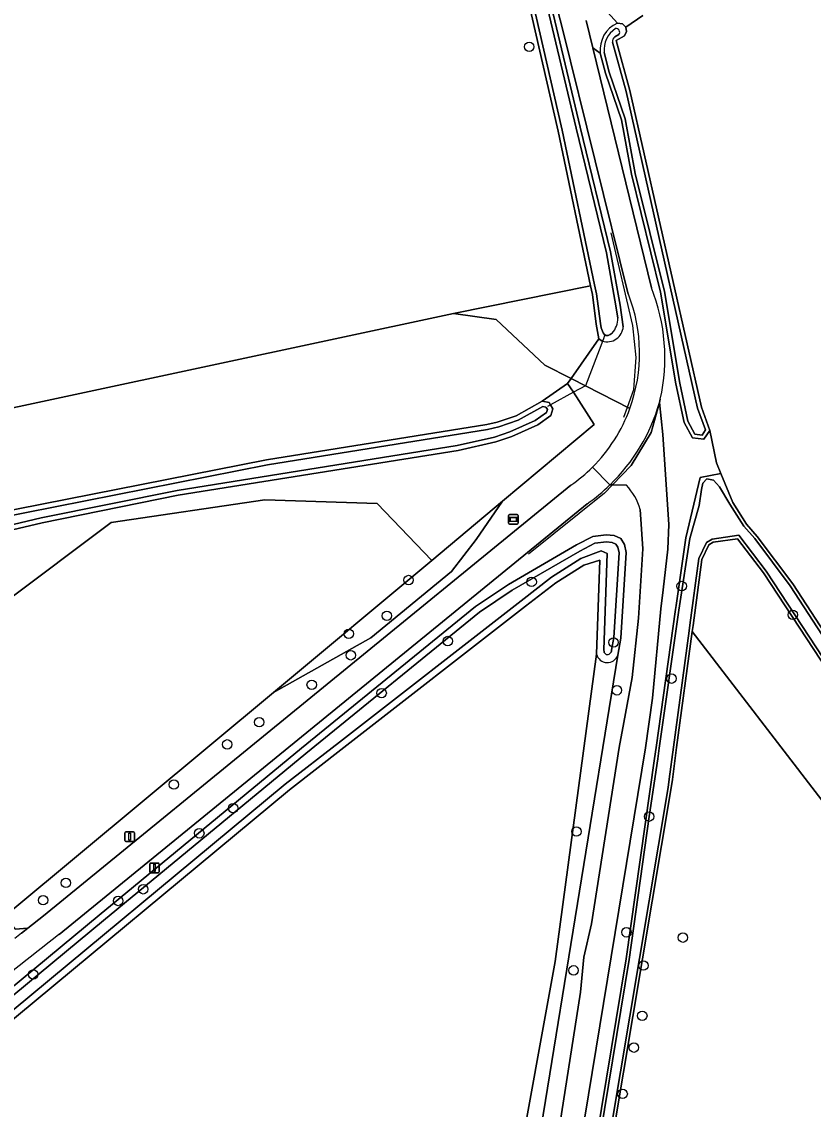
# Model space of a CAD drawing. Extents: x 162879 to 165540, y 384011 to 385181.
# Drawn here: x 164847 to 164929, y 384712.5 to 384825.2 of the extents above; entities that cross this region are included whole.
import ezdxf

# ---------------------------------------------------------------- set-up
doc = ezdxf.new("R2010")
doc.units = 0
for name, color, linetype in [('IMGEO_Boom', 7, 'Continuous'), ('IMGEO_Bouwland', 7, 'Continuous'), ('IMGEO_Duiker', 7, 'Continuous'), ('IMGEO_Fietspad_gesloten', 7, 'Continuous'), ('IMGEO_Grasland_agrarisch', 7, 'Continuous'), ('IMGEO_Groenvoorziening', 7, 'Continuous'), ('IMGEO_Hek', 7, 'Continuous'), ('IMGEO_Loofbos', 7, 'Continuous'), ('IMGEO_Oever', 7, 'Continuous'), ('IMGEO_Rijbaan_lokaal_gesloten', 7, 'Continuous'), ('IMGEO_Rijbaan_lokaal_halfverhard', 7, 'Continuous'), ('IMGEO_Verkeersbordpaal', 7, 'Continuous'), ('IMGEO_Waterloop', 7, 'Continuous'), ('IMGEO_Wegwijzer', 7, 'Continuous')]:
    doc.layers.add(name, color=color, linetype=linetype)

msp = doc.modelspace()

# ---------------------------------------------------------------- linework, layer by layer
at = {"layer": 'IMGEO_Boom'}
for centre in [(164899.57, 384822.63), (164887.06, 384767.36), (164899.82, 384767.17), (164915.37, 384766.74), (164926.89, 384763.76), (164884.81, 384763.66), (164880.86, 384761.79), (164891.12, 384761.04), (164908.31, 384760.89), (164881.07, 384759.56), (164914.32, 384757.14), (164877.02, 384756.51), (164908.66, 384755.93), (164884.27, 384755.64), (164871.58, 384752.62), (164868.26, 384750.33), (164862.74, 384746.16), (164868.87, 384743.72), (164911.99, 384742.84), (164904.46, 384741.29), (164865.37, 384741.11), (164851.54, 384735.97), (164859.56, 384735.31), (164849.18, 384734.18), (164856.96, 384734.1), (164909.65, 384730.85), (164915.5, 384730.3), (164904.16, 384726.91), (164911.41, 384727.4), (164848.16, 384726.49), (164911.29, 384722.2), (164910.42, 384718.9), (164909.25, 384714.1)]:
    msp.add_circle(centre, 0.489, dxfattribs=at)
at = {"layer": 'IMGEO_Bouwland'}
for points in [[(164824.22, 384844.33), (164829.14, 384794.23), (164832.24, 384783.81), (164840.19, 384783.97), (164891.73, 384794.97), (164905.92, 384797.86), (164902.57, 384813.89), (164898.65, 384830.94)], [(164911.36, 384825.87), (164909.59, 384824.65), (164909.65, 384824.22), (164909.44, 384823.77), (164908.58, 384823.28), (164909.99, 384818.1), (164917.41, 384785.27), (164918.29, 384782.85), (164918.99, 384779.49), (164919.44, 384778.4), (164920.67, 384775.4), (164922.08, 384773.16), (164923.21, 384771.88), (164926.88, 384766.96), (164933.54, 384756.76)]]:
    msp.add_lwpolyline(points, dxfattribs=at)
at = {"layer": 'IMGEO_Duiker'}
msp.add_lwpolyline([(164907.36, 384792.7), (164907.25, 384792.35), (164905.39, 384787.49), (164904.17, 384786.82), (164901.77, 384785.51), (164901.46, 384785.33)], dxfattribs=at)
at = {"layer": 'IMGEO_Fietspad_gesloten'}
for points in [[(164893.84, 384857.61), (164899.08, 384839.57), (164903, 384824.63), (164909.84, 384796.99)], [(164912.24, 384797.64), (164906.15, 384822.52), (164905.46, 384825.36)], [(164907.94, 384777.22), (164908.19, 384777.21), (164910.14, 384779.23), (164912.2, 384782.65), (164913.06, 384785.76)], [(164913.06, 384785.76), (164913.15, 384786.09)], [(164906.11, 384779.05), (164907.94, 384777.22)]]:
    msp.add_lwpolyline(points, dxfattribs=at)
for centre, radius, start, end in [((164894.32, 384790.86), 16.69, 340.0093, 21.5495), ((164894.09, 384790.41), 19.54, 347.2359, 21.7397), ((164894.49, 384791.08), 19.32, 314.1267, 344.0089), ((164894.49, 384791.08), 19.32, 314.1267, 344.0089), ((164894.33, 384790.85), 16.68, 314.9594, 340.0107)]:
    msp.add_arc(centre, radius, start, end, dxfattribs=at)
at = {"layer": 'IMGEO_Grasland_agrarisch'}
msp.add_lwpolyline([(164907.68, 384826.22), (164908.71, 384825.08), (164909.25, 384824.99), (164909.59, 384824.65), (164911.36, 384825.87)], dxfattribs=at)
msp.add_lwpolyline([(164902.25, 384727.82), (164906.55, 384759.67), (164906.89, 384769.42), (164905.24, 384768.91), (164902.31, 384767.07), (164899.18, 384764.64), (164880.34, 384750), (164874.72, 384745.63), (164842.73, 384719.1), (164823.85, 384703.02), (164810.24, 384687.99), (164789.77, 384659.67), (164892.8, 384686.95), (164898.15, 384705.2)], close=True, dxfattribs=at)
at = {"layer": 'IMGEO_Groenvoorziening'}
for points in [[(164908.71, 384825.08), (164907.68, 384826.22), (164906.07, 384826.13), (164895.83, 384861.43), (164895.04, 384864.99), (164895.01, 384867.52), (164890.4, 384873.63), (164887.87, 384878.09)], [(164892.66, 384859.66), (164894.25, 384854.61), (164896.05, 384848.5), (164896.66, 384845.63), (164899.17, 384837.57), (164901.2, 384829.71), (164904.84, 384814.28), (164908, 384801.38), (164908.99, 384795.86), (164909.32, 384793.61)], [(164909.84, 384796.99), (164903, 384824.63), (164899.08, 384839.57), (164893.84, 384857.61)], [(164905.46, 384825.36), (164906.15, 384822.52), (164906.93, 384821.98)], [(164903.97, 384693.92), (164909.61, 384728.1), (164912.55, 384748.88), (164912.71, 384750), (164914.74, 384764.29), (164914.8, 384764.73), (164915.79, 384771.72), (164917.27, 384777.99), (164919.44, 384778.4), (164918.99, 384779.49), (164918.29, 384782.85), (164917.67, 384781.96), (164916.48, 384782.09), (164915.64, 384783.69), (164914.77, 384787.7), (164913.18, 384797.2), (164910.17, 384809.41), (164909.12, 384815.04), (164907.47, 384819.88), (164906.93, 384821.98), (164906.15, 384822.52), (164912.24, 384797.64)], [(164907.14, 384792.11), (164906.8, 384792.35), (164903.91, 384788.25), (164903.9, 384788.23), (164910, 384785.15)], [(164910, 384785.15), (164903.9, 384788.23), (164903.54, 384787.72), (164904.17, 384786.82), (164906.31, 384783.49), (164896.81, 384775.54), (164894.08, 384771.55), (164891.51, 384768.24), (164883.15, 384761.38), (164873.05, 384755.71), (164846.06, 384733.2), (164845.44, 384732.24), (164846.3, 384731.19), (164847.6, 384731.28), (164849.23, 384732.56), (164903.88, 384777.18)], [(164913.15, 384786.09), (164913.06, 384785.76), (164913.43, 384782.46), (164914.03, 384773.1), (164913.95, 384770.56), (164913.44, 384766.34), (164913.21, 384764.38), (164912.33, 384755.13), (164911.63, 384749.96), (164900.18, 384680.37), (164899.3, 384677.44), (164898.62, 384675.16), (164897.57, 384668.42), (164892.65, 384643.36), (164892.68, 384642.84), (164893.07, 384642.4), (164894.3, 384641.66)], [(164909.65, 384777.18), (164908.19, 384777.21), (164907.94, 384777.22)], [(164905.59, 384775.27), (164850.83, 384730.62)], [(164899.96, 384693.25), (164904.88, 384724.64), (164905.24, 384728.26), (164906.03, 384731.74), (164908.9, 384750), (164909.39, 384752.61), (164910.25, 384757.27), (164910.91, 384763.41), (164911.25, 384768.94), (164911.35, 384770.58), (164911.07, 384774.68)], [(164825.66, 384707.95), (164838.99, 384719.4), (164854.99, 384732.64), (164875.97, 384749.93), (164894, 384764.61), (164897.43, 384766.91), (164904.46, 384771), (164906.16, 384771.88), (164907.56, 384772.06), (164908.37, 384771.97), (164909.06, 384771.66), (164909.43, 384771.04), (164909.62, 384770.23), (164909.06, 384761.33), (164908.75, 384759.58), (164896.82, 384686.21)], [(164943.35, 384727.06), (164916.47, 384762.04), (164914.85, 384750), (164914.41, 384746.69), (164914.29, 384745.81), (164908.35, 384710.37), (164906.97, 384703.19), (164905.55, 384694.14), (164904.81, 384693.88), (164903.97, 384693.92), (164903.55, 384687.84), (164909.13, 384691.6), (164910.59, 384692.31), (164917.81, 384696.93), (164921.18, 384698.82), (164925.28, 384701.52), (164929.38, 384704.54)]]:
    msp.add_lwpolyline(points, dxfattribs=at)
for points in [[(164873.05, 384755.71), (164883.15, 384761.38), (164891.51, 384768.24), (164894.08, 384771.55), (164896.81, 384775.54), (164889.47, 384769.4)], [(164945.25, 384728.63), (164948.4, 384731.24), (164935.73, 384750), (164923.84, 384768.1), (164921.15, 384771.64), (164918.65, 384771.28), (164918.19, 384771.02), (164917.47, 384769.5), (164916.55, 384762.66), (164916.47, 384762.04), (164943.35, 384727.06)]]:
    msp.add_lwpolyline(points, close=True, dxfattribs=at)
for centre, radius, start, end in [((164909.95, 384822.3), 3.04, 114.1732, 186.0582), ((164894.32, 384790.86), 16.69, 340.0093, 21.5495), ((164894.09, 384790.41), 19.54, 347.2359, 21.7397), ((164907.64, 384793.73), 1.68, 253.0043, 356.0507), ((164894.33, 384790.85), 16.68, 314.9594, 340.0107), ((164894.31, 384790.88), 16.71, 304.9452, 314.943), ((164894.56, 384790.98), 19.19, 305.0557, 314.1757), ((164905.17, 384772.98), 6.14, 16.0405, 43.118), ((165064.86, 384454.41), 349.43, 127.7732, 131.5827)]:
    msp.add_arc(centre, radius, start, end, dxfattribs=at)
at = {"layer": 'IMGEO_Hek'}
for points in [[(164909.75, 384785.27), (164910.41, 384787.09), (164910.65, 384790.44), (164910.32, 384793.75), (164908.05, 384803.34)], [(164913.06, 384785.76), (164912.2, 384782.65), (164910.14, 384779.23), (164908.19, 384777.21)], [(164909.38, 384784.25), (164909.75, 384785.27)], [(164908.19, 384777.21), (164907.38, 384776.37), (164899.51, 384770.04)]]:
    msp.add_lwpolyline(points, dxfattribs=at)
at = {"layer": 'IMGEO_Loofbos'}
for points in [[(164816.06, 384838.52), (164817.04, 384821.41), (164822.76, 384782.96), (164824.11, 384777.61), (164826.18, 384772.28), (164826.89, 384771.54), (164827.3, 384771.31), (164827.75, 384771.18), (164828.36, 384771.13), (164872.35, 384779.82), (164895.16, 384783.47), (164896.26, 384783.73), (164898.22, 384784.39), (164900.9, 384785.89), (164903.54, 384787.72), (164903.9, 384788.23), (164903.91, 384788.25), (164901.18, 384789.64), (164896.14, 384794.35), (164891.73, 384794.97), (164840.19, 384783.97), (164832.24, 384783.81), (164829.14, 384794.23), (164824.22, 384844.33)], [(164846.06, 384733.2), (164873.05, 384755.71), (164889.47, 384769.4), (164883.8, 384775.28), (164872.18, 384775.67), (164856.23, 384773.31), (164834.17, 384756.76)], [(164906.55, 384759.67), (164902.25, 384727.82), (164898.15, 384705.2), (164892.8, 384686.95), (164789.77, 384659.67), (164792.87, 384657.16), (164796.05, 384657.16), (164849.08, 384670.55)], [(164848.46, 384673.4), (164865.18, 384677.91), (164896.82, 384686.21), (164908.75, 384759.58)], [(164846.93, 384730.75), (164847.6, 384731.28), (164846.3, 384731.19)]]:
    msp.add_lwpolyline(points, dxfattribs=at)
for points in [[(164906.51, 384793.89), (164906.11, 384796.95), (164905.92, 384797.86), (164891.73, 384794.97), (164896.14, 384794.35), (164901.18, 384789.64), (164903.91, 384788.25), (164906.8, 384792.35)], [(164904.17, 384786.82), (164903.54, 384787.72), (164900.9, 384785.89), (164901.62, 384785.75), (164901.77, 384785.51), (164902.01, 384785.12), (164901.8, 384784.41), (164900.46, 384783.44), (164897.76, 384782.24), (164896.12, 384781.68), (164892.21, 384780.79), (164863.18, 384776.14), (164849.08, 384773.3), (164834.25, 384769.79), (164830.83, 384769.16), (164826.14, 384768.68), (164834.17, 384756.76), (164856.23, 384773.31), (164872.18, 384775.67), (164883.8, 384775.28), (164889.47, 384769.4), (164896.81, 384775.54), (164906.31, 384783.49)]]:
    msp.add_lwpolyline(points, close=True, dxfattribs=at)
msp.add_arc((164907.66, 384759.95), 1.15, 193.9444, 341.0788, dxfattribs=at)
at = {"layer": 'IMGEO_Oever'}
for points in [[(164909.32, 384793.61), (164908.99, 384795.86), (164908, 384801.38), (164904.84, 384814.28), (164901.2, 384829.71), (164899.17, 384837.57), (164896.66, 384845.63), (164896.05, 384848.5), (164894.25, 384854.61), (164892.66, 384859.66)], [(164898.65, 384830.94), (164902.57, 384813.89), (164905.92, 384797.86), (164906.11, 384796.95), (164906.51, 384793.89), (164906.8, 384792.35), (164907.14, 384792.11)], [(164908.17, 384792.95), (164907.97, 384792.79), (164907.74, 384792.7), (164907.52, 384792.7), (164907.33, 384792.84), (164907.23, 384792.97), (164907.02, 384793.49), (164906.94, 384793.96), (164906.54, 384797.02), (164906.35, 384797.95), (164903, 384813.98), (164899.07, 384831.04)], [(164900.77, 384829.6), (164904.42, 384814.18), (164907.58, 384801.28), (164908.56, 384795.79), (164908.75, 384794.51)], [(164906.93, 384821.98), (164907.47, 384819.88), (164909.12, 384815.04), (164910.17, 384809.41), (164913.18, 384797.2), (164914.77, 384787.7), (164915.64, 384783.69), (164916.48, 384782.09), (164917.67, 384781.96), (164918.29, 384782.85), (164917.41, 384785.27), (164909.99, 384818.1), (164908.58, 384823.28), (164909.44, 384823.77), (164909.65, 384824.22), (164909.59, 384824.65), (164909.25, 384824.99), (164908.71, 384825.08)], [(164908.21, 384823.1), (164909.6, 384818), (164917.02, 384785.16), (164917.84, 384782.91), (164917.48, 384782.39), (164916.74, 384782.47), (164916.02, 384783.83), (164915.17, 384787.77), (164913.58, 384797.28), (164910.56, 384809.5), (164909.51, 384815.15), (164907.86, 384820), (164907.33, 384822.04)], [(164908.85, 384823.9), (164908.45, 384823.67)], [(164834.25, 384769.79), (164849.08, 384773.3), (164863.18, 384776.14), (164892.21, 384780.79), (164896.12, 384781.68), (164897.76, 384782.24), (164900.46, 384783.44), (164901.8, 384784.41), (164902.01, 384785.12), (164901.77, 384785.51), (164901.62, 384785.75), (164900.9, 384785.89), (164898.22, 384784.39), (164896.26, 384783.73), (164895.16, 384783.47), (164872.35, 384779.82), (164828.36, 384771.13)], [(164828.4, 384770.61), (164872.44, 384779.31), (164895.26, 384782.96), (164896.41, 384783.23), (164898.43, 384783.92), (164900.98, 384785.35), (164901.3, 384785.29), (164901.33, 384785.23), (164901.45, 384785.05), (164901.35, 384784.73), (164900.2, 384783.89), (164897.57, 384782.73), (164895.98, 384782.18), (164892.11, 384781.29), (164863.09, 384776.65), (164848.97, 384773.8), (164834.14, 384770.3)], [(164933.54, 384756.76), (164926.88, 384766.96), (164923.21, 384771.88), (164922.08, 384773.16), (164920.67, 384775.4), (164919.44, 384778.4), (164917.27, 384777.99), (164915.79, 384771.72), (164914.8, 384764.73), (164914.74, 384764.29), (164912.71, 384750), (164912.55, 384748.88), (164909.61, 384728.1), (164903.97, 384693.92)], [(164904.36, 384694.23), (164909.94, 384728.05), (164911.99, 384742.84), (164912.89, 384748.83), (164913.05, 384749.95), (164915.07, 384764.25), (164915.13, 384764.69), (164916.22, 384771.66), (164917.2, 384775.1), (164917.43, 384776.74), (164917.55, 384777.4), (164917.99, 384777.86), (164918.67, 384777.7), (164919.28, 384777.03), (164920.37, 384775.24), (164921.82, 384772.95), (164922.94, 384771.66), (164926.61, 384766.76), (164933.26, 384756.57)], [(164908.75, 384759.58), (164909.06, 384761.33), (164909.62, 384770.23), (164909.43, 384771.04), (164909.06, 384771.66), (164908.37, 384771.97), (164907.56, 384772.06), (164906.16, 384771.88), (164904.46, 384771), (164897.43, 384766.91), (164894, 384764.61), (164875.97, 384749.93), (164854.99, 384732.64), (164838.99, 384719.4), (164825.66, 384707.95), (164812.21, 384695.16), (164809.7, 384692.31), (164808.98, 384690.03), (164810.24, 384687.99), (164823.85, 384703.02), (164842.73, 384719.1), (164874.72, 384745.63)], [(164826.15, 384707.41), (164839.45, 384718.85), (164855.45, 384732.08), (164876.43, 384749.37), (164894.43, 384764.02), (164897.81, 384766.3), (164904.8, 384770.36), (164906.38, 384771.17), (164907.57, 384771.33), (164908.18, 384771.26), (164908.55, 384771.09), (164908.75, 384770.76), (164908.89, 384770.17), (164908.34, 384761.41), (164908.11, 384760.09)], [(164936.01, 384750.19), (164924.12, 384768.29), (164921.29, 384772), (164918.54, 384771.6), (164917.93, 384771.26), (164917.14, 384769.6), (164916.22, 384762.7), (164916.14, 384762.09), (164914.52, 384750.04), (164914.08, 384746.74), (164913.96, 384745.86), (164908.02, 384710.43)], [(164908.35, 384710.37), (164914.29, 384745.81), (164914.41, 384746.69), (164914.85, 384750), (164916.47, 384762.04), (164916.55, 384762.66), (164917.47, 384769.5), (164918.19, 384771.02), (164918.65, 384771.28), (164921.15, 384771.64), (164923.84, 384768.1), (164935.73, 384750)], [(164907.35, 384759.86), (164907.32, 384759.93), (164907.29, 384760.14), (164907.64, 384770.12), (164907.04, 384770.39), (164904.93, 384769.58), (164901.89, 384767.66), (164898.74, 384765.21), (164879.9, 384750.57), (164874.27, 384746.2), (164842.27, 384719.66), (164823.35, 384703.54)], [(164874.72, 384745.63), (164880.34, 384750), (164899.18, 384764.64), (164902.31, 384767.07), (164905.24, 384768.91), (164906.89, 384769.42), (164906.55, 384759.67)], [(164908.11, 384760.09), (164908.08, 384759.99), (164908.05, 384759.9), (164908, 384759.81)]]:
    msp.add_lwpolyline(points, dxfattribs=at)
for centre, radius, start, end in [((164909.95, 384822.3), 3.04, 114.1732, 186.0582), ((164909.95, 384822.31), 2.63, 123.1712, 185.7976), ((164908.58, 384824.15), 0.368, 317.1302, 101.6298), ((164908.7, 384823.23), 0.5, 119.3454, 195.0416), ((164907.64, 384793.73), 1.68, 253.0043, 356.0507), ((164906.44, 384794.48), 2.31, 318.6134, 0.8552), ((164907.68, 384760), 0.366, 202.6655, 329.8225), ((164907.66, 384759.95), 1.15, 193.9444, 341.0788)]:
    msp.add_arc(centre, radius, start, end, dxfattribs=at)
at = {"layer": 'IMGEO_Rijbaan_lokaal_gesloten'}
for points in [[(164907.94, 384777.22), (164906.11, 384779.05)], [(164903.88, 384777.18), (164849.23, 384732.56), (164847.6, 384731.28), (164846.93, 384730.75), (164846.26, 384730.22)], [(164850.83, 384730.62), (164905.59, 384775.27)]]:
    msp.add_lwpolyline(points, dxfattribs=at)
for centre, radius, start, end in [((164894.31, 384790.88), 16.71, 304.9452, 314.943), ((164894.56, 384790.98), 19.19, 305.0557, 314.1757), ((165064.86, 384454.41), 349.43, 127.7732, 131.5827)]:
    msp.add_arc(centre, radius, start, end, dxfattribs=at)
at = {"layer": 'IMGEO_Rijbaan_lokaal_halfverhard'}
for points in [[(164895, 384638.82), (164895.5, 384641.29), (164894.3, 384641.66), (164893.07, 384642.4), (164892.68, 384642.84), (164892.65, 384643.36), (164897.57, 384668.42), (164898.62, 384675.16), (164899.3, 384677.44), (164900.18, 384680.37), (164911.63, 384749.96), (164912.33, 384755.13), (164913.21, 384764.38), (164913.44, 384766.34), (164913.95, 384770.56), (164914.03, 384773.1), (164913.43, 384782.46), (164913.06, 384785.76), (164912.2, 384782.65), (164910.14, 384779.23), (164908.19, 384777.21), (164909.65, 384777.18)], [(164911.07, 384774.68), (164911.35, 384770.58), (164911.25, 384768.94), (164910.91, 384763.41), (164910.25, 384757.27), (164909.39, 384752.61), (164908.9, 384750), (164906.03, 384731.74), (164905.24, 384728.26), (164904.88, 384724.64), (164899.96, 384693.25), (164897.98, 384682.33), (164896.97, 384677.71), (164891.35, 384649.37), (164889.96, 384641.73), (164888.84, 384636.48), (164886.04, 384621.27), (164879.64, 384587.79), (164879.05, 384584.16)]]:
    msp.add_lwpolyline(points, dxfattribs=at)
msp.add_arc((164905.17, 384772.98), 6.14, 16.0405, 43.118, dxfattribs=at)
at = {"layer": 'IMGEO_Verkeersbordpaal'}
for p, q in [((164857.66, 384740.36), (164857.66, 384741.16)), ((164857.66, 384741.16), (164857.66, 384740.36)), ((164857.76, 384741.26), (164858.55, 384741.26)), ((164858.55, 384741.26), (164857.76, 384741.26)), ((164858.65, 384741.16), (164858.65, 384740.36)), ((164858.65, 384740.36), (164858.65, 384741.16)), ((164858.55, 384740.26), (164857.76, 384740.26)), ((164857.76, 384740.26), (164858.55, 384740.26)), ((164860.23, 384737.13), (164860.23, 384737.93)), ((164860.23, 384737.93), (164860.23, 384737.13)), ((164860.33, 384738.03), (164861.12, 384738.03)), ((164861.12, 384738.03), (164860.33, 384738.03)), ((164861.22, 384737.93), (164861.22, 384737.13)), ((164861.22, 384737.13), (164861.22, 384737.93)), ((164861.12, 384737.03), (164860.33, 384737.03)), ((164860.33, 384737.03), (164861.12, 384737.03))]:
    msp.add_line(p, q, dxfattribs=at)
for points in [[(164858.08, 384741.14), (164858.23, 384741.14), (164858.23, 384740.39), (164858.08, 384740.39), (164858.08, 384741.14)], [(164860.65, 384737.91), (164860.8, 384737.91), (164860.8, 384737.16), (164860.65, 384737.16), (164860.65, 384737.91)]]:
    msp.add_lwpolyline(points, dxfattribs=at)
for centre, start, end in [((164857.76, 384741.16), 90, 180), ((164857.76, 384741.16), 90, 180), ((164858.55, 384741.16), 0, 90), ((164858.55, 384741.16), 360, 90), ((164857.76, 384740.36), 180, 270), ((164857.76, 384740.36), 180, 270), ((164858.55, 384740.36), 270, 0), ((164858.55, 384740.36), 270, 0), ((164860.33, 384737.93), 90, 180), ((164860.33, 384737.93), 90, 180), ((164861.12, 384737.93), 0, 90), ((164861.12, 384737.93), 360, 90), ((164860.33, 384737.13), 180, 270), ((164860.33, 384737.13), 180, 270), ((164861.12, 384737.13), 270, 0), ((164861.12, 384737.13), 270, 0)]:
    msp.add_arc(centre, 0.1, start, end, dxfattribs=at)
at = {"layer": 'IMGEO_Waterloop'}
for points in [[(164899.07, 384831.04), (164903, 384813.98), (164906.35, 384797.95), (164906.54, 384797.02), (164906.94, 384793.96)], [(164908.75, 384794.51), (164908.56, 384795.79), (164907.58, 384801.28), (164904.42, 384814.18), (164900.77, 384829.6)], [(164907.33, 384822.04), (164907.86, 384820), (164909.51, 384815.15), (164910.56, 384809.5), (164913.58, 384797.28), (164915.17, 384787.77), (164916.02, 384783.83), (164916.74, 384782.47), (164917.48, 384782.39), (164917.84, 384782.91), (164917.02, 384785.16), (164909.6, 384818), (164908.21, 384823.1)], [(164908.45, 384823.67), (164908.85, 384823.9)], [(164906.94, 384793.96), (164907.02, 384793.49), (164907.23, 384792.97), (164907.33, 384792.84), (164907.52, 384792.7), (164907.74, 384792.7), (164907.97, 384792.79), (164908.17, 384792.95)], [(164834.14, 384770.3), (164848.97, 384773.8), (164863.09, 384776.65), (164892.11, 384781.29), (164895.98, 384782.18), (164897.57, 384782.73), (164900.2, 384783.89), (164901.35, 384784.73), (164901.45, 384785.05), (164901.33, 384785.23), (164901.3, 384785.29), (164900.98, 384785.35), (164898.43, 384783.92), (164896.41, 384783.23), (164895.26, 384782.96), (164872.44, 384779.31), (164828.4, 384770.61)], [(164933.26, 384756.57), (164926.61, 384766.76), (164922.94, 384771.66), (164921.82, 384772.95), (164920.37, 384775.24), (164919.28, 384777.03), (164918.67, 384777.7), (164917.99, 384777.86), (164917.55, 384777.4), (164917.43, 384776.74), (164917.2, 384775.1), (164916.22, 384771.66), (164915.13, 384764.69), (164915.07, 384764.25), (164913.05, 384749.95), (164912.89, 384748.83), (164911.99, 384742.84), (164909.94, 384728.05), (164904.36, 384694.23)], [(164908, 384759.81), (164908.05, 384759.9), (164908.08, 384759.99), (164908.11, 384760.09), (164908.34, 384761.41), (164908.89, 384770.17), (164908.75, 384770.76), (164908.55, 384771.09), (164908.18, 384771.26), (164907.57, 384771.33), (164906.38, 384771.17), (164904.8, 384770.36), (164897.81, 384766.3), (164894.43, 384764.02), (164876.43, 384749.37), (164855.45, 384732.08), (164839.45, 384718.85), (164826.15, 384707.41)], [(164908.02, 384710.43), (164913.96, 384745.86), (164914.08, 384746.74), (164914.52, 384750.04), (164916.14, 384762.09), (164916.22, 384762.7), (164917.14, 384769.6), (164917.93, 384771.26), (164918.54, 384771.6), (164921.29, 384772), (164924.12, 384768.29), (164936.01, 384750.19)], [(164823.35, 384703.54), (164842.27, 384719.66), (164874.27, 384746.2), (164879.9, 384750.57), (164898.74, 384765.21), (164901.89, 384767.66), (164904.93, 384769.58), (164907.04, 384770.39), (164907.64, 384770.12), (164907.29, 384760.14)], [(164907.29, 384760.14), (164907.32, 384759.93), (164907.35, 384759.86)]]:
    msp.add_lwpolyline(points, dxfattribs=at)
for centre, radius, start, end in [((164909.95, 384822.31), 2.63, 123.1712, 185.7976), ((164908.58, 384824.15), 0.368, 317.1302, 101.6298), ((164908.7, 384823.23), 0.5, 119.3454, 195.0416), ((164906.44, 384794.48), 2.31, 318.6134, 0.8552), ((164907.68, 384760), 0.366, 202.6655, 329.8225)]:
    msp.add_arc(centre, radius, start, end, dxfattribs=at)
at = {"layer": 'IMGEO_Wegwijzer'}
for p, q in [((164897.42, 384773.24), (164897.42, 384774.04)), ((164897.42, 384774.04), (164897.42, 384773.24)), ((164897.52, 384774.14), (164898.31, 384774.14)), ((164898.31, 384774.14), (164897.52, 384774.14)), ((164898.41, 384774.04), (164898.41, 384773.24)), ((164898.41, 384773.24), (164898.41, 384774.04)), ((164898.31, 384773.14), (164897.52, 384773.14)), ((164897.52, 384773.14), (164898.31, 384773.14))]:
    msp.add_line(p, q, dxfattribs=at)
for points in [[(164897.53, 384773.87), (164898.31, 384773.87), (164898.31, 384773.41), (164897.53, 384773.41), (164897.53, 384773.87)], [(164897.59, 384773.81), (164897.59, 384773.47), (164898.25, 384773.47), (164898.25, 384773.81), (164897.59, 384773.81)]]:
    msp.add_lwpolyline(points, dxfattribs=at)
for centre, start, end in [((164897.52, 384774.04), 90, 180), ((164897.52, 384774.04), 90, 180), ((164897.52, 384773.24), 180, 270), ((164897.52, 384773.24), 180, 270), ((164898.31, 384774.04), 0, 90), ((164898.31, 384774.04), 360, 90), ((164898.31, 384773.24), 270, 0), ((164898.31, 384773.24), 270, 0)]:
    msp.add_arc(centre, 0.1, start, end, dxfattribs=at)

doc.saveas('drawing.dxf')
